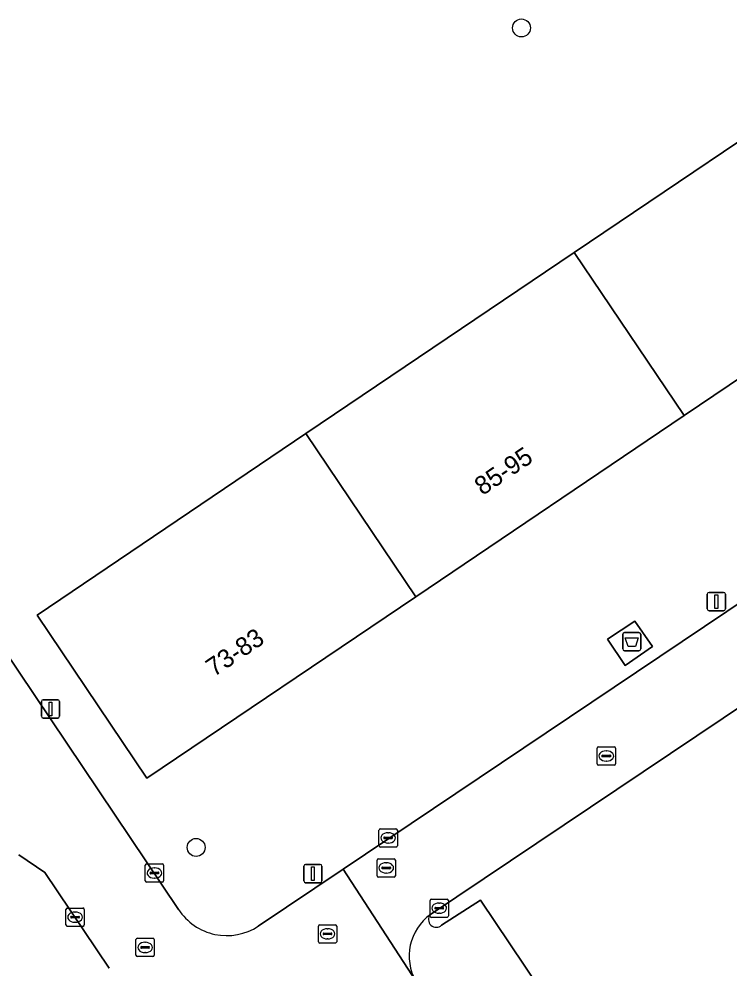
# Model space of a CAD drawing. Extents: x 157445 to 158888, y 383061 to 384688.
# Drawn here: x 157864.7 to 157903.5, y 383505.8 to 383557.6 of the extents above; entities that cross this region are included whole.
import ezdxf

# ---------------------------------------------------------------- set-up
doc = ezdxf.new("R2010")
doc.units = 0
for name, color, linetype in [('IMGEO_Afval_apart_plaats', 7, 'Continuous'), ('IMGEO_Boom', 7, 'Continuous'), ('IMGEO_Brandkraan', 7, 'Continuous'), ('IMGEO_Erf', 7, 'Continuous'), ('IMGEO_Kolk', 7, 'Continuous'), ('IMGEO_Lichtmast', 7, 'Continuous'), ('IMGEO_Pand', 7, 'Continuous'), ('IMGEO_Pand_nummerreeks', 7, 'Continuous'), ('IMGEO_Parkeervlak_open', 7, 'Continuous'), ('IMGEO_Rijbaan_lokaal_open', 7, 'Continuous'), ('IMGEO_Rioolput', 7, 'Continuous'), ('IMGEO_Voetpad_gesloten', 7, 'Continuous')]:
    doc.layers.add(name, color=color, linetype=linetype)

msp = doc.modelspace()

# ---------------------------------------------------------------- linework, layer by layer
at = {"layer": 'IMGEO_Afval_apart_plaats'}
for p, q in [((157897.653, 383523.233), (157897.653, 383524.033)), ((157897.653, 383524.033), (157897.653, 383523.233)), ((157897.753, 383524.133), (157898.543, 383524.133)), ((157898.543, 383524.133), (157897.753, 383524.133)), ((157898.643, 383524.033), (157898.643, 383523.233)), ((157898.643, 383523.233), (157898.643, 383524.033)), ((157898.543, 383523.133), (157897.753, 383523.133)), ((157897.753, 383523.133), (157898.543, 383523.133))]:
    msp.add_line(p, q, dxfattribs=at)
msp.add_lwpolyline([(157897.796, 383523.847), (157898.5, 383523.847), (157898.351, 383523.377), (157897.945, 383523.377), (157897.796, 383523.847)], dxfattribs=at)
for centre, start, end in [((157897.753, 383524.033), 90, 180), ((157897.753, 383524.033), 90, 180), ((157898.543, 383524.033), 0, 90), ((157898.543, 383524.033), 360, 90), ((157897.753, 383523.233), 180, 270), ((157897.753, 383523.233), 180, 270), ((157898.543, 383523.233), 270, 0), ((157898.543, 383523.233), 270, 0)]:
    msp.add_arc(centre, 0.1, start, end, dxfattribs=at)
at = {"layer": 'IMGEO_Boom'}
for centre in [(157892.131, 383557.102), (157874.381, 383512.41)]:
    msp.add_circle(centre, 0.489, dxfattribs=at)
at = {"layer": 'IMGEO_Brandkraan'}
for p, q in [((157884.327, 383511.794), (157885.179, 383511.794)), ((157884.252, 383510.868), (157884.252, 383511.72)), ((157884.511, 383511.288), (157884.511, 383511.3)), ((157884.949, 383511.251), (157884.551, 383511.251)), ((157884.554, 383511.337), (157884.952, 383511.337)), ((157884.74, 383511.574), (157884.765, 383511.574)), ((157884.995, 383511.3), (157884.995, 383511.288)), ((157885.253, 383511.72), (157885.253, 383510.868)), ((157885.179, 383510.794), (157884.327, 383510.794)), ((157884.763, 383511.014), (157884.738, 383511.014))]:
    msp.add_line(p, q, dxfattribs=at)
for points in [[(157884.327, 383511.794), (157885.179, 383511.794)], [(157884.252, 383510.868), (157884.252, 383511.72)], [(157885.253, 383511.72), (157885.253, 383510.868)], [(157885.179, 383510.794), (157884.327, 383510.794)]]:
    msp.add_lwpolyline(points, dxfattribs=at)
for centre, radius, start, end in [((157884.329, 383511.718), 0.0765, 91.552, 178.448), ((157884.329, 383511.718), 0.0765, 91.552, 178.448), ((157885.177, 383511.718), 0.0765, 1.552, 88.448), ((157885.177, 383511.718), 0.0765, 1.552, 88.448), ((157884.551, 383511.297), 0.0403, 85.8775, 175.7526), ((157884.548, 383511.287), 0.0366, 178.938, 274.7102), ((157884.952, 383511.294), 0.043, 264.8664, 352.4533), ((157884.956, 383511.299), 0.0386, 1.7309, 96.639), ((157884.329, 383510.87), 0.0765, 181.552, 268.448), ((157884.329, 383510.87), 0.0765, 181.552, 268.448), ((157885.177, 383510.87), 0.0765, 271.552, 358.448), ((157885.177, 383510.87), 0.0765, 271.552, 358.448)]:
    msp.add_arc(centre, radius, start, end, dxfattribs=at)
for centre, major_axis, ratio, start_param, end_param in [((157884.739, 383511.294), (-0.387, 0.002), 0.722429, 4.712389, 7.853982), ((157884.764, 383511.294), (-0.39, 0.002), 0.717154, 1.570796, 4.712389)]:
    msp.add_ellipse(centre, major_axis=major_axis, ratio=ratio, start_param=start_param, end_param=end_param, dxfattribs=at)
at = {"layer": 'IMGEO_Erf'}
for points in [[(157909.682, 383554.752), (157915.681, 383545.86), (157901.008, 383535.96), (157886.373, 383526.086), (157871.7, 383516.186), (157865.701, 383525.078), (157880.374, 383534.978), (157895.009, 383544.852)], [(157899.279, 383523.361), (157897.786, 383522.34), (157896.832, 383523.761), (157898.318, 383524.759)]]:
    msp.add_lwpolyline(points, close=True, dxfattribs=at)
for points in [[(157877.774, 383508.115), (157882.406, 383511.225), (157925.543, 383540.186), (157927.811, 383541.779), (157928.555, 383542.381), (157921.919, 383549.858)], [(157953.327, 383514.4), (157931.91, 383538.559), (157931.769, 383538.687), (157931.02, 383538.16), (157929.315, 383537.018), (157887.165, 383508.755)], [(157861.211, 383527.166), (157873.422, 383509.028)], [(157869.642, 383505.834), (157866.134, 383511.051), (157864.716, 383512.012)], [(157887.773, 383508.172), (157889.9, 383509.542), (157896.297, 383500), (157901.576, 383492.127), (157899.293, 383490.585)]]:
    msp.add_lwpolyline(points, dxfattribs=at)
for centre, radius, start, end in [((157876.052, 383510.734), 3.134, 212.9699, 303.3337), ((157887.481, 383508.476), 0.422, 138.5598, 313.8452)]:
    msp.add_arc(centre, radius, start, end, dxfattribs=at)
at = {"layer": 'IMGEO_Kolk'}
for p, q in [((157884.358, 383512.505), (157884.358, 383513.357)), ((157884.433, 383513.431), (157885.285, 383513.431)), ((157885.359, 383513.357), (157885.359, 383512.505)), ((157884.617, 383512.925), (157884.617, 383512.937)), ((157885.055, 383512.888), (157884.657, 383512.888)), ((157884.66, 383512.974), (157885.058, 383512.974)), ((157884.846, 383513.211), (157884.871, 383513.211)), ((157885.101, 383512.937), (157885.101, 383512.925)), ((157885.285, 383512.431), (157884.433, 383512.431)), ((157884.869, 383512.651), (157884.844, 383512.651)), ((157871.606, 383510.591), (157871.606, 383511.443)), ((157871.681, 383511.517), (157872.533, 383511.517)), ((157872.094, 383511.297), (157872.119, 383511.297)), ((157872.607, 383511.443), (157872.607, 383510.591)), ((157871.865, 383511.011), (157871.865, 383511.023)), ((157872.303, 383510.974), (157871.905, 383510.974)), ((157871.908, 383511.06), (157872.306, 383511.06)), ((157872.117, 383510.737), (157872.092, 383510.737)), ((157872.349, 383511.023), (157872.349, 383511.011)), ((157872.533, 383510.517), (157871.681, 383510.517)), ((157887.143, 383508.671), (157887.143, 383509.523)), ((157887.218, 383509.597), (157888.07, 383509.597)), ((157887.631, 383509.377), (157887.656, 383509.377)), ((157888.144, 383509.523), (157888.144, 383508.671)), ((157867.277, 383508.181), (157867.277, 383509.033)), ((157867.352, 383509.107), (157868.204, 383509.107)), ((157867.765, 383508.887), (157867.79, 383508.887)), ((157868.278, 383509.033), (157868.278, 383508.181)), ((157887.402, 383509.091), (157887.402, 383509.103)), ((157887.84, 383509.054), (157887.442, 383509.054)), ((157887.445, 383509.14), (157887.843, 383509.14)), ((157887.654, 383508.817), (157887.629, 383508.817)), ((157887.886, 383509.103), (157887.886, 383509.091)), ((157867.536, 383508.601), (157867.536, 383508.613)), ((157867.974, 383508.564), (157867.576, 383508.564)), ((157867.579, 383508.65), (157867.977, 383508.65)), ((157867.788, 383508.327), (157867.763, 383508.327)), ((157868.02, 383508.613), (157868.02, 383508.601)), ((157888.07, 383508.597), (157887.218, 383508.597)), ((157868.204, 383508.107), (157867.352, 383508.107))]:
    msp.add_line(p, q, dxfattribs=at)
for points in [[(157884.358, 383512.505), (157884.358, 383513.357)], [(157884.433, 383513.431), (157885.285, 383513.431)], [(157885.359, 383513.357), (157885.359, 383512.505)], [(157885.285, 383512.431), (157884.433, 383512.431)], [(157871.606, 383510.591), (157871.606, 383511.443)], [(157871.681, 383511.517), (157872.533, 383511.517)], [(157872.607, 383511.443), (157872.607, 383510.591)], [(157872.533, 383510.517), (157871.681, 383510.517)], [(157887.143, 383508.671), (157887.143, 383509.523)], [(157887.218, 383509.597), (157888.07, 383509.597)], [(157888.144, 383509.523), (157888.144, 383508.671)], [(157867.277, 383508.181), (157867.277, 383509.033)], [(157867.352, 383509.107), (157868.204, 383509.107)], [(157868.278, 383509.033), (157868.278, 383508.181)], [(157888.07, 383508.597), (157887.218, 383508.597)], [(157868.204, 383508.107), (157867.352, 383508.107)]]:
    msp.add_lwpolyline(points, dxfattribs=at)
for centre, radius, start, end in [((157884.435, 383513.355), 0.0765, 91.552, 178.448), ((157884.435, 383513.355), 0.0765, 91.552, 178.448), ((157885.283, 383513.355), 0.0765, 1.552, 88.448), ((157885.283, 383513.355), 0.0765, 1.552, 88.448), ((157884.657, 383512.934), 0.0403, 85.8775, 175.7526), ((157884.654, 383512.924), 0.0366, 178.938, 274.7102), ((157885.058, 383512.931), 0.043, 264.8664, 352.4533), ((157885.062, 383512.936), 0.0386, 1.7309, 96.639), ((157884.435, 383512.507), 0.0765, 181.552, 268.448), ((157884.435, 383512.507), 0.0765, 181.552, 268.448), ((157885.283, 383512.507), 0.0765, 271.552, 358.448), ((157885.283, 383512.507), 0.0765, 271.552, 358.448), ((157871.683, 383511.441), 0.0765, 91.552, 178.448), ((157871.683, 383511.441), 0.0765, 91.552, 178.448), ((157872.531, 383511.441), 0.0765, 1.552, 88.448), ((157872.531, 383511.441), 0.0765, 1.552, 88.448), ((157871.905, 383511.02), 0.0403, 85.8775, 175.7526), ((157871.902, 383511.01), 0.0366, 178.938, 274.7102), ((157872.306, 383511.017), 0.043, 264.8664, 352.4533), ((157872.31, 383511.022), 0.0386, 1.7309, 96.639), ((157871.683, 383510.593), 0.0765, 181.552, 268.448), ((157871.683, 383510.593), 0.0765, 181.552, 268.448), ((157872.531, 383510.593), 0.0765, 271.552, 358.448), ((157872.531, 383510.593), 0.0765, 271.552, 358.448), ((157887.22, 383509.521), 0.0765, 91.552, 178.448), ((157887.22, 383509.521), 0.0765, 91.552, 178.448), ((157888.068, 383509.521), 0.0765, 1.552, 88.448), ((157888.068, 383509.521), 0.0765, 1.552, 88.448), ((157867.354, 383509.031), 0.0765, 91.552, 178.448), ((157867.354, 383509.031), 0.0765, 91.552, 178.448), ((157868.202, 383509.031), 0.0765, 1.552, 88.448), ((157868.202, 383509.031), 0.0765, 1.552, 88.448), ((157887.22, 383508.673), 0.0765, 181.552, 268.448), ((157887.22, 383508.673), 0.0765, 181.552, 268.448), ((157887.442, 383509.1), 0.0403, 85.8775, 175.7526), ((157887.439, 383509.09), 0.0366, 178.938, 274.7102), ((157887.843, 383509.097), 0.043, 264.8664, 352.4533), ((157887.847, 383509.102), 0.0386, 1.7309, 96.639), ((157888.068, 383508.673), 0.0765, 271.552, 358.448), ((157888.068, 383508.673), 0.0765, 271.552, 358.448), ((157867.354, 383508.183), 0.0765, 181.552, 268.448), ((157867.354, 383508.183), 0.0765, 181.552, 268.448), ((157867.576, 383508.61), 0.0403, 85.8775, 175.7526), ((157867.573, 383508.6), 0.0366, 178.938, 274.7102), ((157867.977, 383508.607), 0.043, 264.8664, 352.4533), ((157867.981, 383508.612), 0.0386, 1.7309, 96.639), ((157868.202, 383508.183), 0.0765, 271.552, 358.448), ((157868.202, 383508.183), 0.0765, 271.552, 358.448)]:
    msp.add_arc(centre, radius, start, end, dxfattribs=at)
for centre, major_axis, ratio, start_param, end_param in [((157884.845, 383512.931), (-0.387, 0.002), 0.722429, 4.712389, 7.853982), ((157884.87, 383512.931), (-0.39, 0.002), 0.717154, 1.570796, 4.712389), ((157872.093, 383511.017), (-0.387, 0.002), 0.722429, 4.712389, 7.853982), ((157872.118, 383511.017), (-0.39, 0.002), 0.717154, 1.570796, 4.712389), ((157887.63, 383509.097), (-0.387, 0.002), 0.722429, 4.712389, 7.853982), ((157887.655, 383509.097), (-0.39, 0.002), 0.717154, 1.570796, 4.712389), ((157867.764, 383508.607), (-0.387, 0.002), 0.722429, 4.712389, 7.853982), ((157867.789, 383508.607), (-0.39, 0.002), 0.717154, 1.570796, 4.712389)]:
    msp.add_ellipse(centre, major_axis=major_axis, ratio=ratio, start_param=start_param, end_param=end_param, dxfattribs=at)
at = {"layer": 'IMGEO_Lichtmast'}
for p, q in [((157902.369, 383526.319), (157903.159, 383526.319)), ((157903.159, 383526.319), (157902.369, 383526.319)), ((157902.269, 383525.419), (157902.269, 383526.219)), ((157902.269, 383526.219), (157902.269, 383525.419)), ((157903.259, 383526.219), (157903.259, 383525.419)), ((157903.259, 383525.419), (157903.259, 383526.219)), ((157903.159, 383525.319), (157902.369, 383525.319)), ((157902.369, 383525.319), (157903.159, 383525.319)), ((157865.939, 383519.564), (157865.939, 383520.364)), ((157865.939, 383520.364), (157865.939, 383519.564)), ((157866.039, 383520.464), (157866.829, 383520.464)), ((157866.829, 383520.464), (157866.039, 383520.464)), ((157866.929, 383520.364), (157866.929, 383519.564)), ((157866.929, 383519.564), (157866.929, 383520.364)), ((157866.829, 383519.464), (157866.039, 383519.464)), ((157866.039, 383519.464), (157866.829, 383519.464)), ((157880.257, 383510.584), (157880.257, 383511.384)), ((157880.257, 383511.384), (157880.257, 383510.584)), ((157880.357, 383511.484), (157881.147, 383511.484)), ((157881.147, 383511.484), (157880.357, 383511.484)), ((157881.247, 383511.384), (157881.247, 383510.584)), ((157881.247, 383510.584), (157881.247, 383511.384)), ((157881.147, 383510.484), (157880.357, 383510.484)), ((157880.357, 383510.484), (157881.147, 383510.484))]:
    msp.add_line(p, q, dxfattribs=at)
for points in [[(157902.689, 383526.194), (157902.839, 383526.194), (157902.839, 383525.444), (157902.689, 383525.444), (157902.689, 383526.194)], [(157866.359, 383520.339), (157866.509, 383520.339), (157866.509, 383519.589), (157866.359, 383519.589), (157866.359, 383520.339)], [(157880.677, 383511.359), (157880.827, 383511.359), (157880.827, 383510.609), (157880.677, 383510.609), (157880.677, 383511.359)]]:
    msp.add_lwpolyline(points, dxfattribs=at)
for centre, start, end in [((157902.369, 383526.219), 90, 180), ((157902.369, 383526.219), 90, 180), ((157903.159, 383526.219), 0, 90), ((157903.159, 383526.219), 360, 90), ((157902.369, 383525.419), 180, 270), ((157902.369, 383525.419), 180, 270), ((157903.159, 383525.419), 270, 0), ((157903.159, 383525.419), 270, 0), ((157866.039, 383520.364), 90, 180), ((157866.039, 383520.364), 90, 180), ((157866.829, 383520.364), 0, 90), ((157866.829, 383520.364), 360, 90), ((157866.039, 383519.564), 180, 270), ((157866.039, 383519.564), 180, 270), ((157866.829, 383519.564), 270, 0), ((157866.829, 383519.564), 270, 0), ((157880.357, 383511.384), 90, 180), ((157880.357, 383511.384), 90, 180), ((157881.147, 383511.384), 0, 90), ((157881.147, 383511.384), 360, 90), ((157880.357, 383510.584), 180, 270), ((157880.357, 383510.584), 180, 270), ((157881.147, 383510.584), 270, 0), ((157881.147, 383510.584), 270, 0)]:
    msp.add_arc(centre, 0.1, start, end, dxfattribs=at)
at = {"layer": 'IMGEO_Pand'}
for points in [[(157901.008, 383535.96), (157915.681, 383545.86), (157909.682, 383554.752), (157895.009, 383544.852)], [(157901.008, 383535.96), (157895.009, 383544.852), (157880.374, 383534.978), (157886.373, 383526.086)], [(157886.373, 383526.086), (157880.374, 383534.978), (157865.701, 383525.078), (157871.7, 383516.186)]]:
    msp.add_lwpolyline(points, close=True, dxfattribs=at)
at = {"layer": 'IMGEO_Parkeervlak_open'}
msp.add_lwpolyline([(157899.293, 383490.585), (157901.576, 383492.127), (157896.297, 383500), (157889.9, 383509.542), (157887.773, 383508.172)], dxfattribs=at)
for centre, radius, start, end in [((157888.787, 383506.493), 2.783, 125.643, 210.0605), ((157887.481, 383508.476), 0.422, 138.5598, 313.8452)]:
    msp.add_arc(centre, radius, start, end, dxfattribs=at)
at = {"layer": 'IMGEO_Rijbaan_lokaal_open'}
for points in [[(157873.422, 383509.028), (157861.211, 383527.166), (157848.58, 383546.028), (157844.108, 383543.792), (157844.739, 383541.998)], [(157929.315, 383537.018), (157931.02, 383538.16), (157927.811, 383541.779), (157925.543, 383540.186), (157882.406, 383511.225), (157886.378, 383505.099)], [(157887.165, 383508.755), (157929.315, 383537.018)], [(157864.716, 383512.012), (157866.134, 383511.051), (157869.642, 383505.834)], [(157910.723, 383468.961), (157898.417, 383487.3), (157889.833, 383500), (157886.378, 383505.099), (157882.406, 383511.225), (157877.774, 383508.115)]]:
    msp.add_lwpolyline(points, dxfattribs=at)
for centre, radius, start, end in [((157876.052, 383510.734), 3.134, 212.9699, 303.3337), ((157888.787, 383506.493), 2.783, 125.643, 210.0605)]:
    msp.add_arc(centre, radius, start, end, dxfattribs=at)
at = {"layer": 'IMGEO_Rioolput'}
for p, q in [((157896.261, 383516.972), (157896.261, 383517.824)), ((157896.336, 383517.898), (157897.188, 383517.898)), ((157896.749, 383517.678), (157896.774, 383517.678)), ((157897.262, 383517.824), (157897.262, 383516.972)), ((157896.52, 383517.392), (157896.52, 383517.404)), ((157896.958, 383517.355), (157896.56, 383517.355)), ((157896.563, 383517.441), (157896.961, 383517.441)), ((157896.772, 383517.118), (157896.747, 383517.118)), ((157897.004, 383517.404), (157897.004, 383517.392)), ((157897.188, 383516.898), (157896.336, 383516.898)), ((157881.125, 383508.197), (157881.977, 383508.197)), ((157881.05, 383507.271), (157881.05, 383508.123)), ((157881.309, 383507.691), (157881.309, 383507.703)), ((157881.747, 383507.654), (157881.349, 383507.654)), ((157881.352, 383507.74), (157881.75, 383507.74)), ((157881.538, 383507.977), (157881.563, 383507.977)), ((157881.793, 383507.703), (157881.793, 383507.691)), ((157882.051, 383508.123), (157882.051, 383507.271)), ((157871.099, 383506.53), (157871.099, 383507.382)), ((157871.174, 383507.456), (157872.026, 383507.456)), ((157871.587, 383507.236), (157871.612, 383507.236)), ((157872.1, 383507.382), (157872.1, 383506.53)), ((157881.977, 383507.197), (157881.125, 383507.197)), ((157881.561, 383507.417), (157881.536, 383507.417)), ((157871.358, 383506.95), (157871.358, 383506.962)), ((157871.796, 383506.913), (157871.398, 383506.913)), ((157871.401, 383506.999), (157871.799, 383506.999)), ((157871.61, 383506.676), (157871.585, 383506.676)), ((157871.842, 383506.962), (157871.842, 383506.95)), ((157872.026, 383506.456), (157871.174, 383506.456))]:
    msp.add_line(p, q, dxfattribs=at)
for points in [[(157896.261, 383516.972), (157896.261, 383517.824)], [(157896.336, 383517.898), (157897.188, 383517.898)], [(157897.262, 383517.824), (157897.262, 383516.972)], [(157897.188, 383516.898), (157896.336, 383516.898)], [(157881.125, 383508.197), (157881.977, 383508.197)], [(157881.05, 383507.271), (157881.05, 383508.123)], [(157882.051, 383508.123), (157882.051, 383507.271)], [(157871.099, 383506.53), (157871.099, 383507.382)], [(157871.174, 383507.456), (157872.026, 383507.456)], [(157872.1, 383507.382), (157872.1, 383506.53)], [(157881.977, 383507.197), (157881.125, 383507.197)], [(157872.026, 383506.456), (157871.174, 383506.456)]]:
    msp.add_lwpolyline(points, dxfattribs=at)
for centre, radius, start, end in [((157896.338, 383517.822), 0.0765, 91.552, 178.448), ((157896.338, 383517.822), 0.0765, 91.552, 178.448), ((157897.186, 383517.822), 0.0765, 1.552, 88.448), ((157897.186, 383517.822), 0.0765, 1.552, 88.448), ((157896.338, 383516.974), 0.0765, 181.552, 268.448), ((157896.338, 383516.974), 0.0765, 181.552, 268.448), ((157896.56, 383517.401), 0.0403, 85.8775, 175.7526), ((157896.557, 383517.391), 0.0366, 178.938, 274.7102), ((157896.961, 383517.398), 0.043, 264.8664, 352.4533), ((157896.965, 383517.403), 0.0386, 1.7309, 96.639), ((157897.186, 383516.974), 0.0765, 271.552, 358.448), ((157897.186, 383516.974), 0.0765, 271.552, 358.448), ((157881.127, 383508.121), 0.0765, 91.552, 178.448), ((157881.127, 383508.121), 0.0765, 91.552, 178.448), ((157881.975, 383508.121), 0.0765, 1.552, 88.448), ((157881.975, 383508.121), 0.0765, 1.552, 88.448), ((157881.349, 383507.7), 0.0403, 85.8775, 175.7526), ((157881.346, 383507.69), 0.0366, 178.938, 274.7102), ((157881.75, 383507.697), 0.043, 264.8664, 352.4533), ((157881.754, 383507.702), 0.0386, 1.7309, 96.639), ((157871.176, 383507.38), 0.0765, 91.552, 178.448), ((157871.176, 383507.38), 0.0765, 91.552, 178.448), ((157872.024, 383507.38), 0.0765, 1.552, 88.448), ((157872.024, 383507.38), 0.0765, 1.552, 88.448), ((157881.127, 383507.273), 0.0765, 181.552, 268.448), ((157881.127, 383507.273), 0.0765, 181.552, 268.448), ((157881.975, 383507.273), 0.0765, 271.552, 358.448), ((157881.975, 383507.273), 0.0765, 271.552, 358.448), ((157871.398, 383506.959), 0.0403, 85.8775, 175.7526), ((157871.395, 383506.949), 0.0366, 178.938, 274.7102), ((157871.799, 383506.956), 0.043, 264.8664, 352.4533), ((157871.803, 383506.961), 0.0386, 1.7309, 96.639), ((157871.176, 383506.532), 0.0765, 181.552, 268.448), ((157871.176, 383506.532), 0.0765, 181.552, 268.448), ((157872.024, 383506.532), 0.0765, 271.552, 358.448), ((157872.024, 383506.532), 0.0765, 271.552, 358.448)]:
    msp.add_arc(centre, radius, start, end, dxfattribs=at)
for centre, major_axis, ratio, start_param, end_param in [((157896.748, 383517.398), (-0.387, 0.002), 0.722429, 4.712389, 7.853982), ((157896.773, 383517.398), (-0.39, 0.002), 0.717154, 1.570796, 4.712389), ((157881.537, 383507.697), (-0.387, 0.002), 0.722429, 4.712389, 7.853982), ((157881.562, 383507.697), (-0.39, 0.002), 0.717154, 1.570796, 4.712389), ((157871.586, 383506.956), (-0.387, 0.002), 0.722429, 4.712389, 7.853982), ((157871.611, 383506.956), (-0.39, 0.002), 0.717154, 1.570796, 4.712389)]:
    msp.add_ellipse(centre, major_axis=major_axis, ratio=ratio, start_param=start_param, end_param=end_param, dxfattribs=at)
at = {"layer": 'IMGEO_Voetpad_gesloten'}
msp.add_lwpolyline([(157899.279, 383523.361), (157898.318, 383524.759), (157896.832, 383523.761), (157897.786, 383522.34)], close=True, dxfattribs=at)

# ---------------------------------------------------------------- texts
at = {"layer": 'IMGEO_Pand_nummerreeks'}
for s, p in [('85-95', (157890.005, 383531.576)), ('73-83', (157875.351, 383521.689))]:
    msp.add_text(s, height=1, rotation=34.0076, dxfattribs=at).set_placement(p)

doc.saveas('drawing.dxf')
